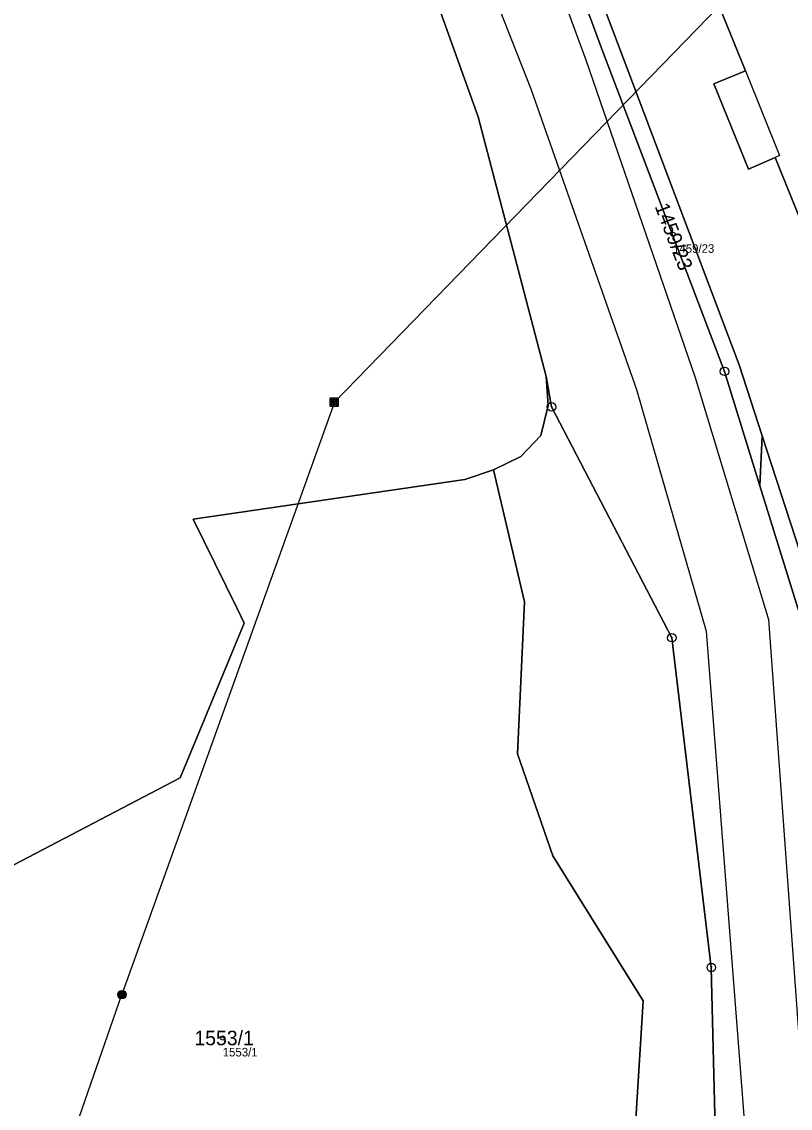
# Model space of a CAD drawing. Extents: x -653098 to -649479, y -997642 to -992666.
# Drawn here: x -650571.8 to -650481.9, y -996212.9 to -996085.8 of the extents above; entities that cross this region are included whole.
import ezdxf

# ---------------------------------------------------------------- set-up
doc = ezdxf.new("R2010")
doc.units = 0
for name, color, linetype in [('Definiční body', 7, 'Continuous'), ('Hranice parcel', 7, 'Continuous'), ('Parcelní čísla', 7, 'Continuous'), ('Polygon budovy', 7, 'Continuous'), ('Polygon parcely', 7, 'Continuous'), ('Poz předměty', 7, 'Continuous'), ('Vnitřní kresba', 7, 'Continuous'), ('Značky bodu BP', 7, 'Continuous')]:
    doc.layers.add(name, color=color, linetype=linetype)

msp = doc.modelspace()

# ---------------------------------------------------------------- linework, layer by layer
at = {"layer": 'Definiční body'}
for centre in [(-650495.64, -996110.65), (-650548.33, -996204.69)]:
    msp.add_circle(centre, 0.25, dxfattribs=at)
at = {"layer": 'Hranice parcel'}
msp.add_line((-650485.49, -996140.07), (-650485.21, -996134.21), dxfattribs=at)
for points in [[(-650483.68, -996101.64), (-650486.8, -996103.02), (-650490.85, -996093.04), (-650487.15, -996091.51), (-650490.26, -996083.95), (-650490.71, -996082.84), (-650491.38, -996083.19), (-650503.44, -996053.58), (-650495.49, -996050.49), (-650504.73, -996028.19), (-650507.25, -996029.22), (-650509.14, -996024.58), (-650506.57, -996023.42), (-650535.51, -995952.19), (-650537.85, -995953.14), (-650542.75, -995941.04), (-650540.42, -995940.1), (-650546.38, -995925.3), (-650530.48, -995918.82), (-650533.79, -995910.62), (-650527.46, -995908.06), (-650551.58, -995848.53)], [(-650510.47, -996127.3), (-650518.45, -996096.89), (-650542.34, -996030.24), (-650545.5, -996023.51)], [(-650521.42, -996041.77), (-650503.9, -996089.19), (-650489.63, -996126.68), (-650485.49, -996140.07)], [(-650516.01, -996051.54), (-650502.13, -996088.25), (-650487.89, -996125.93), (-650485.21, -996134.21)], [(-650462.17, -996132.28), (-650469.99, -996135.47), (-650483.68, -996101.64)], [(-650516.64, -996138.2), (-650513.46, -996136.65), (-650511.11, -996134.17), (-650510.23, -996130.69), (-650510.47, -996127.3)], [(-650487.67, -996251.42), (-650490.29, -996232.52), (-650491.16, -996196.45), (-650495.78, -996157.85), (-650509.85, -996130.84), (-650510.47, -996127.3)], [(-650485.21, -996134.21), (-650478.6, -996154.59), (-650476.79, -996161.07), (-650470.84, -996179.33), (-650472.78, -996191.18), (-650474.52, -996209.3), (-650476.49, -996234.65)], [(-650516.64, -996138.2), (-650519.99, -996139.35), (-650551.78, -996143.96), (-650546.65, -996154.43), (-650545.82, -996156.13), (-650550.94, -996168.53), (-650553.31, -996174.26), (-650585.47, -996191.04), (-650586, -996191.32)], [(-650503.83, -996248.93), (-650501.75, -996242.54), (-650499.12, -996200.33), (-650509.7, -996183.36), (-650513.84, -996171.43), (-650513.02, -996153.64), (-650516.64, -996138.2)], [(-650485.49, -996140.07), (-650480.86, -996155.02), (-650476.44, -996189.61), (-650476.49, -996234.65)]]:
    msp.add_lwpolyline(points, dxfattribs=at)
at = {"layer": 'Polygon budovy'}
msp.add_lwpolyline([(-650551.58, -995848.53), (-650527.46, -995908.06), (-650533.79, -995910.62), (-650530.48, -995918.82), (-650546.38, -995925.3), (-650540.42, -995940.1), (-650542.75, -995941.04), (-650537.85, -995953.14), (-650535.51, -995952.19), (-650506.57, -996023.42), (-650509.14, -996024.58), (-650507.25, -996029.22), (-650504.73, -996028.19), (-650495.49, -996050.49), (-650503.44, -996053.58), (-650491.38, -996083.19), (-650490.71, -996082.84), (-650490.26, -996083.95), (-650487.15, -996091.51), (-650483.19, -996101.44), (-650483.68, -996101.64), (-650469.99, -996135.47)], dxfattribs=at)
at = {"layer": 'Polygon parcely'}
for points in [[(-650567.46, -995822.1), (-650563.1, -995881.97), (-650565.65, -995882.48), (-650564.74, -995894.37), (-650562.19, -995927.82), (-650562.15, -995928.37), (-650559.86, -995945.56), (-650559.33, -995949.54), (-650559.17, -995951.79), (-650530.58, -996006.14), (-650521.6, -996015.93), (-650519.24, -996023.01), (-650526.6, -996026.12), (-650521.42, -996041.77), (-650516.01, -996051.54), (-650502.13, -996088.25), (-650487.89, -996125.93), (-650485.21, -996134.21), (-650478.6, -996154.59)], [(-650551.58, -995848.53), (-650527.46, -995908.06), (-650533.79, -995910.62), (-650530.48, -995918.82), (-650546.38, -995925.3), (-650540.42, -995940.1), (-650542.75, -995941.04), (-650537.85, -995953.14), (-650535.51, -995952.19), (-650506.57, -996023.42), (-650509.14, -996024.58), (-650507.25, -996029.22), (-650504.73, -996028.19), (-650495.49, -996050.49), (-650503.44, -996053.58), (-650491.38, -996083.19), (-650490.71, -996082.84), (-650490.26, -996083.95), (-650487.15, -996091.51), (-650490.85, -996093.04), (-650486.8, -996103.02), (-650483.68, -996101.64), (-650469.99, -996135.47)], [(-650469.99, -996135.47), (-650483.68, -996101.64), (-650486.8, -996103.02), (-650490.85, -996093.04), (-650487.15, -996091.51), (-650490.26, -996083.95), (-650490.71, -996082.84), (-650491.38, -996083.19), (-650503.44, -996053.58), (-650495.49, -996050.49), (-650504.73, -996028.19), (-650507.25, -996029.22), (-650509.14, -996024.58), (-650506.57, -996023.42), (-650535.51, -995952.19), (-650537.85, -995953.14), (-650542.75, -995941.04), (-650540.42, -995940.1), (-650546.38, -995925.3), (-650530.48, -995918.82), (-650533.79, -995910.62), (-650527.46, -995908.06), (-650551.58, -995848.53)], [(-650651.26, -996076.29), (-650644.52, -996087), (-650644.47, -996088.47), (-650642.19, -996098.91), (-650630.09, -996119.88), (-650616.18, -996144.29), (-650613.32, -996150.02), (-650605.72, -996156.29), (-650599.43, -996166.1), (-650586, -996191.32), (-650585.47, -996191.04), (-650553.31, -996174.26), (-650550.94, -996168.53), (-650545.82, -996156.13), (-650546.65, -996154.43), (-650551.78, -996143.96), (-650519.99, -996139.35), (-650516.64, -996138.2), (-650513.46, -996136.65), (-650511.11, -996134.17), (-650510.23, -996130.69), (-650510.47, -996127.3), (-650518.45, -996096.89), (-650542.34, -996030.24)], [(-650542.34, -996030.24), (-650518.45, -996096.89), (-650510.47, -996127.3), (-650509.85, -996130.84), (-650495.78, -996157.85), (-650491.16, -996196.45), (-650490.29, -996232.52), (-650487.67, -996251.42), (-650486.84, -996257.34), (-650462.16, -996316.93)], [(-650480.86, -996155.02), (-650485.49, -996140.07), (-650489.63, -996126.68), (-650503.9, -996089.19), (-650521.42, -996041.77)]]:
    msp.add_lwpolyline(points, dxfattribs=at)
for points in [[(-650485.49, -996140.07), (-650485.21, -996134.21), (-650487.89, -996125.93), (-650502.13, -996088.25), (-650516.01, -996051.54), (-650521.42, -996041.77), (-650503.9, -996089.19), (-650489.63, -996126.68)], [(-650491.16, -996196.45), (-650495.78, -996157.85), (-650509.85, -996130.84), (-650510.47, -996127.3), (-650510.23, -996130.69), (-650511.11, -996134.17), (-650513.46, -996136.65), (-650516.64, -996138.2), (-650513.02, -996153.64), (-650513.84, -996171.43), (-650509.7, -996183.36), (-650499.12, -996200.33), (-650501.75, -996242.54), (-650503.83, -996248.93), (-650503.56, -996249.98), (-650501.41, -996257.04), (-650489.18, -996253.18), (-650487.67, -996251.42), (-650490.29, -996232.52)], [(-650476.49, -996234.65), (-650474.52, -996209.3), (-650472.78, -996191.18), (-650470.84, -996179.33), (-650476.79, -996161.07), (-650478.6, -996154.59), (-650485.21, -996134.21), (-650485.49, -996140.07), (-650480.86, -996155.02), (-650476.44, -996189.61)], [(-650550.94, -996168.53), (-650553.31, -996174.26), (-650585.47, -996191.04), (-650586, -996191.32), (-650592.52, -996194.82), (-650592.69, -996195.68), (-650590.41, -996219.66), (-650589.86, -996219.6), (-650585.6, -996238.14), (-650574.33, -996237.39), (-650560.36, -996236.42), (-650518.17, -996235.25), (-650507.29, -996235.19), (-650503.83, -996248.93), (-650501.75, -996242.54), (-650499.12, -996200.33), (-650509.7, -996183.36), (-650513.84, -996171.43), (-650513.02, -996153.64), (-650516.64, -996138.2), (-650519.99, -996139.35), (-650551.78, -996143.96), (-650546.65, -996154.43), (-650545.82, -996156.13)]]:
    msp.add_lwpolyline(points, close=True, dxfattribs=at)
at = {"layer": 'Poz předměty'}
for p, q in [((-650535.26, -996130.27), (-650490.26, -996083.95)), ((-650535.26, -996130.27), (-650560.11, -996199.62)), ((-650535.76, -996129.77), (-650534.76, -996129.77)), ((-650535.76, -996130.77), (-650535.76, -996129.77)), ((-650535.76, -996129.97), (-650534.76, -996129.97)), ((-650535.76, -996130.17), (-650534.76, -996130.17)), ((-650535.76, -996130.37), (-650534.76, -996130.37)), ((-650535.76, -996130.57), (-650534.76, -996130.57)), ((-650535.56, -996130.77), (-650535.56, -996129.77)), ((-650535.36, -996130.77), (-650535.36, -996129.77)), ((-650535.16, -996130.77), (-650535.16, -996129.77)), ((-650534.96, -996130.77), (-650534.96, -996129.77)), ((-650534.76, -996130.77), (-650534.76, -996129.77)), ((-650535.76, -996130.77), (-650534.76, -996130.77)), ((-650584.86, -996270.69), (-650560.11, -996199.62))]:
    msp.add_line(p, q, dxfattribs=at)
for radius in [0.5, 0.4, 0.3, 0.2, 0.1]:
    msp.add_circle((-650560.11, -996199.62), radius, dxfattribs=at)
at = {"layer": 'Vnitřní kresba'}
for p, q in [((-650530.64, -996046.74), (-650512.29, -996093.63)), ((-650520.76, -996049.98), (-650505.84, -996090.22)), ((-650505.84, -996090.22), (-650493.06, -996127.39)), ((-650487.15, -996091.51), (-650483.19, -996101.44)), ((-650512.29, -996093.63), (-650499.91, -996128.8)), ((-650483.19, -996101.44), (-650483.68, -996101.64)), ((-650493.06, -996127.39), (-650484.49, -996155.71)), ((-650499.91, -996128.8), (-650491.77, -996157.09)), ((-650484.49, -996155.71), (-650477.32, -996253.5)), ((-650491.77, -996157.09), (-650484.81, -996246.72))]:
    msp.add_line(p, q, dxfattribs=at)
at = {"layer": 'Značky bodu BP'}
for centre, radius in [((-650489.63, -996126.68), 0.5), ((-650489.63, -996126.68), 0.0303), ((-650509.85, -996130.84), 0.5), ((-650509.85, -996130.84), 0.0303), ((-650495.78, -996157.85), 0.5), ((-650495.78, -996157.85), 0.0303), ((-650491.16, -996196.45), 0.5), ((-650491.16, -996196.45), 0.0303)]:
    msp.add_circle(centre, radius, dxfattribs=at)

# ---------------------------------------------------------------- texts
at = {"layer": 'Definiční body'}
for s, p in [('1459/23', (-650495.64, -996112.81)), ('1553/1', (-650548.33, -996206.85))]:
    msp.add_text(s, height=1, dxfattribs=at).set_placement(p)
at = {"layer": 'Parcelní čísla'}
msp.add_text('1459/23', height=1.7, rotation=291, dxfattribs=at).set_placement((-650497.81, -996107.37))
msp.add_text('1553/1', height=1.7, dxfattribs=at).set_placement((-650551.64, -996205.54))

doc.saveas('drawing.dxf')
